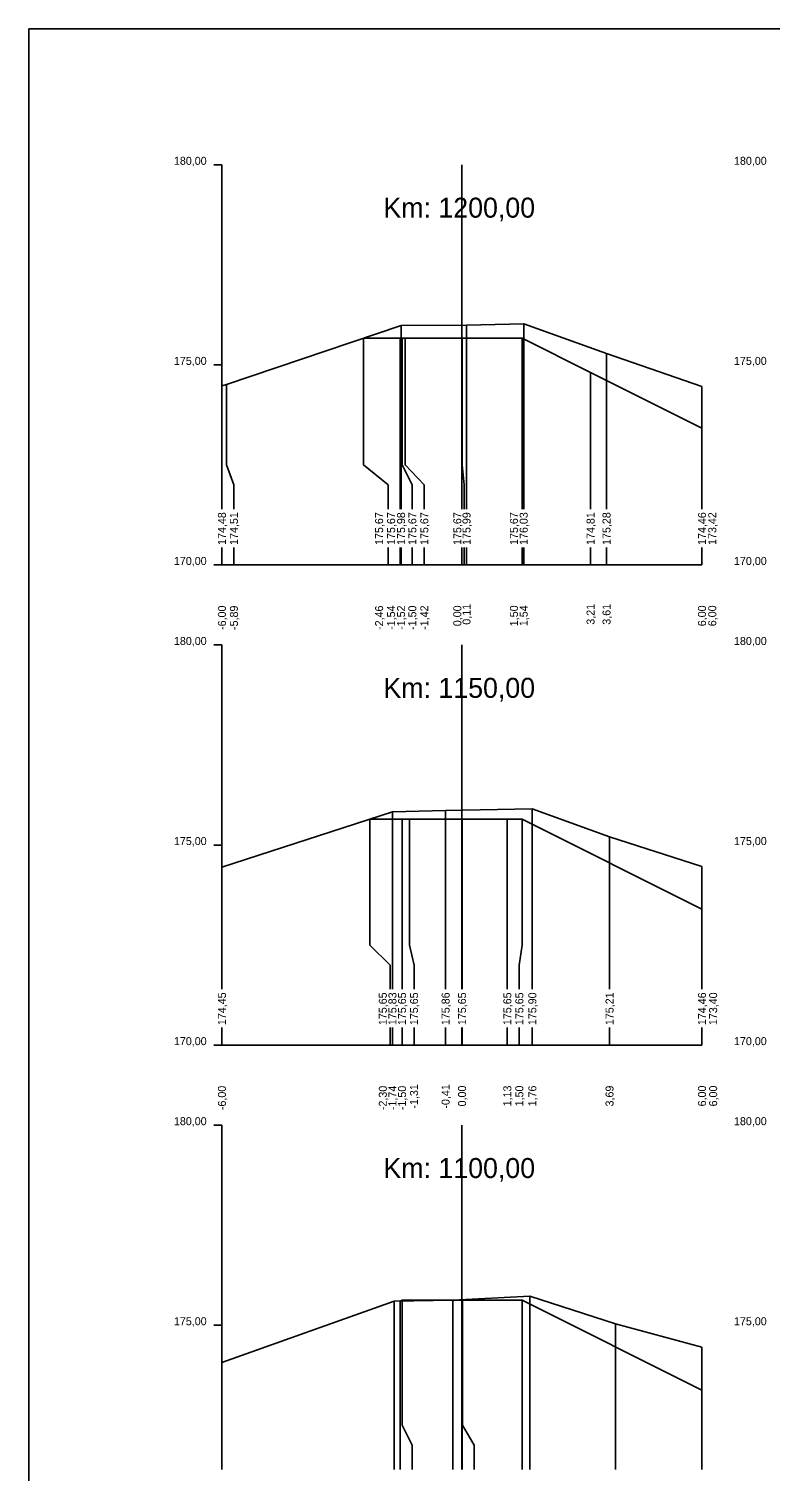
# Model space of a CAD drawing. Extents: x -614174 to -599765, y -1185887 to -1181080.
# Drawn here: x -608716.53 to -608698, y -1184489.34 to -1184453.29 of the extents above; entities that cross this region are included whole.
import ezdxf

# ---------------------------------------------------------------- set-up
doc = ezdxf.new("R2010")
doc.units = 0
for name, color, linetype in [('11', 7, 'Continuous'), ('16', 7, 'Continuous'), ('21', 7, 'Continuous'), ('28', 7, 'Continuous'), ('59', 7, 'Continuous'), ('8', 7, 'Continuous'), ('návrh', 7, 'Continuous')]:
    doc.layers.add(name, color=color, linetype=linetype)

msp = doc.modelspace()

# ---------------------------------------------------------------- linework, layer by layer
for points in [[(-608711.705, -1184462.211), (-608711.593, -1184462.177), (-608707.227, -1184460.705), (-608705.591, -1184460.7), (-608704.162, -1184460.664), (-608702.091, -1184461.408), (-608699.705, -1184462.226)], [(-608708.164, -1184461.02), (-608707.246, -1184461.02), (-608707.203, -1184461.02), (-608707.127, -1184461.02), (-608705.702, -1184461.02), (-608704.203, -1184461.02), (-608702.49, -1184461.877), (-608699.705, -1184463.27)], [(-608707.203, -1184461.02), (-608707.203, -1184461.02), (-608707.203, -1184461.02)], [(-608705.702, -1184461.02), (-608705.702, -1184461.02), (-608705.702, -1184461.02)], [(-608704.203, -1184461.02), (-608704.203, -1184461.02), (-608704.203, -1184461.02)], [(-608711.705, -1184474.239), (-608707.443, -1184472.861), (-608706.114, -1184472.827), (-608703.946, -1184472.785), (-608702.016, -1184473.481), (-608699.705, -1184474.225)], [(-608708.007, -1184473.043), (-608707.203, -1184473.043), (-608707.013, -1184473.043), (-608705.703, -1184473.043), (-608704.571, -1184473.043), (-608704.203, -1184473.043), (-608699.705, -1184475.293)], [(-608707.203, -1184473.043), (-608707.203, -1184473.043), (-608707.203, -1184473.043)], [(-608705.703, -1184473.043), (-608705.703, -1184473.043), (-608705.703, -1184473.043)], [(-608704.203, -1184473.043), (-608704.203, -1184473.043), (-608704.203, -1184473.043)], [(-608711.705, -1184486.618), (-608707.402, -1184485.091), (-608705.936, -1184485.063), (-608704.012, -1184484.966), (-608701.869, -1184485.654), (-608699.705, -1184486.239)], [(-608707.246, -1184485.087), (-608707.202, -1184485.065), (-608705.703, -1184485.065), (-608705.688, -1184485.065), (-608704.203, -1184485.065), (-608699.705, -1184487.315)], [(-608707.246, -1184485.087), (-608707.246, -1184485.087), (-608707.246, -1184485.087)], [(-608707.202, -1184485.065), (-608707.202, -1184485.065), (-608707.202, -1184485.065)], [(-608705.703, -1184485.065), (-608705.703, -1184485.065), (-608705.703, -1184485.065)], [(-608704.203, -1184485.065), (-608704.203, -1184485.065), (-608704.203, -1184485.065)]]:
    msp.add_lwpolyline(points)
at = {"layer": '11'}
for points in [[(-608707.227, -1184460.705), (-608707.227, -1184464.189), (-608707.227, -1184464.689), (-608707.227, -1184465.291)], [(-608705.591, -1184460.7), (-608705.591, -1184464.189), (-608705.591, -1184464.689), (-608705.591, -1184465.291)], [(-608704.162, -1184460.664), (-608704.162, -1184464.189), (-608704.162, -1184464.689), (-608704.162, -1184465.291)], [(-608708.164, -1184461.02), (-608708.164, -1184464.189), (-608707.546, -1184464.689), (-608707.546, -1184465.291)], [(-608707.246, -1184461.02), (-608707.246, -1184464.189), (-608707.246, -1184464.689), (-608707.246, -1184465.291)], [(-608707.203, -1184461.02), (-608707.203, -1184464.189), (-608706.946, -1184464.689), (-608706.946, -1184465.291)], [(-608707.127, -1184461.02), (-608707.127, -1184464.189), (-608706.646, -1184464.689), (-608706.646, -1184465.291)], [(-608705.702, -1184461.02), (-608705.702, -1184464.189), (-608705.646, -1184464.689), (-608705.646, -1184465.291)], [(-608704.203, -1184461.02), (-608704.203, -1184464.189), (-608704.203, -1184464.689), (-608704.203, -1184465.291)], [(-608702.091, -1184461.408), (-608702.091, -1184464.189), (-608702.091, -1184464.689), (-608702.091, -1184465.291)], [(-608702.49, -1184461.877), (-608702.49, -1184464.189), (-608702.49, -1184464.689), (-608702.49, -1184465.291)], [(-608711.705, -1184462.211), (-608711.705, -1184464.189), (-608711.705, -1184464.689), (-608711.705, -1184465.291)], [(-608711.593, -1184462.177), (-608711.593, -1184464.189), (-608711.405, -1184464.689), (-608711.405, -1184465.291)], [(-608699.705, -1184462.226), (-608699.705, -1184464.189), (-608699.705, -1184464.689), (-608699.705, -1184465.291)], [(-608699.705, -1184463.27), (-608699.705, -1184464.189), (-608699.705, -1184464.689), (-608699.705, -1184465.291)], [(-608711.705, -1184466.249), (-608711.705, -1184466.689)], [(-608711.405, -1184466.249), (-608711.405, -1184466.689)], [(-608707.546, -1184466.249), (-608707.546, -1184466.689)], [(-608707.246, -1184466.249), (-608707.246, -1184466.689)], [(-608707.227, -1184466.249), (-608707.227, -1184466.689)], [(-608706.946, -1184466.249), (-608706.946, -1184466.689)], [(-608706.646, -1184466.249), (-608706.646, -1184466.689)], [(-608705.646, -1184466.249), (-608705.646, -1184466.689)], [(-608705.591, -1184466.249), (-608705.591, -1184466.689)], [(-608704.203, -1184466.249), (-608704.203, -1184466.689)], [(-608704.162, -1184466.249), (-608704.162, -1184466.689)], [(-608702.49, -1184466.249), (-608702.49, -1184466.689)], [(-608702.091, -1184466.249), (-608702.091, -1184466.689)], [(-608699.705, -1184466.249), (-608699.705, -1184466.689)], [(-608699.705, -1184466.249), (-608699.705, -1184466.689)], [(-608708.007, -1184473.043), (-608708.007, -1184476.189), (-608707.503, -1184476.689), (-608707.503, -1184477.291)], [(-608707.443, -1184472.861), (-608707.443, -1184476.189), (-608707.443, -1184476.689), (-608707.443, -1184477.291)], [(-608707.203, -1184473.043), (-608707.203, -1184476.189), (-608707.203, -1184476.689), (-608707.203, -1184477.291)], [(-608707.013, -1184473.043), (-608707.013, -1184476.189), (-608706.903, -1184476.689), (-608706.903, -1184477.291)], [(-608706.114, -1184472.827), (-608706.114, -1184476.189), (-608706.114, -1184476.689), (-608706.114, -1184477.291)], [(-608705.703, -1184473.043), (-608705.703, -1184476.189), (-608705.703, -1184476.689), (-608705.703, -1184477.291)], [(-608704.571, -1184473.043), (-608704.571, -1184476.189), (-608704.571, -1184476.689), (-608704.571, -1184477.291)], [(-608704.203, -1184473.043), (-608704.203, -1184476.189), (-608704.271, -1184476.689), (-608704.271, -1184477.291)], [(-608703.946, -1184472.785), (-608703.946, -1184476.189), (-608703.946, -1184476.689), (-608703.946, -1184477.291)], [(-608702.016, -1184473.481), (-608702.016, -1184476.189), (-608702.016, -1184476.689), (-608702.016, -1184477.291)], [(-608711.705, -1184474.239), (-608711.705, -1184476.189), (-608711.705, -1184476.689), (-608711.705, -1184477.291)], [(-608699.705, -1184474.225), (-608699.705, -1184476.189), (-608699.705, -1184476.689), (-608699.705, -1184477.291)], [(-608699.705, -1184475.293), (-608699.705, -1184476.189), (-608699.705, -1184476.689), (-608699.705, -1184477.291)], [(-608711.705, -1184478.249), (-608711.705, -1184478.689)], [(-608707.503, -1184478.249), (-608707.503, -1184478.689)], [(-608707.443, -1184478.249), (-608707.443, -1184478.689)], [(-608707.203, -1184478.249), (-608707.203, -1184478.689)], [(-608706.903, -1184478.249), (-608706.903, -1184478.689)], [(-608706.114, -1184478.249), (-608706.114, -1184478.689)], [(-608705.703, -1184478.249), (-608705.703, -1184478.689)], [(-608704.571, -1184478.249), (-608704.571, -1184478.689)], [(-608704.271, -1184478.249), (-608704.271, -1184478.689)], [(-608703.946, -1184478.249), (-608703.946, -1184478.689)], [(-608702.016, -1184478.249), (-608702.016, -1184478.689)], [(-608699.705, -1184478.249), (-608699.705, -1184478.689)], [(-608699.705, -1184478.249), (-608699.705, -1184478.689)], [(-608704.012, -1184484.966), (-608704.012, -1184488.189), (-608704.012, -1184488.689), (-608704.012, -1184489.291)], [(-608707.402, -1184485.091), (-608707.402, -1184488.189), (-608707.402, -1184488.689), (-608707.402, -1184489.291)], [(-608707.246, -1184485.087), (-608707.246, -1184488.189), (-608707.246, -1184488.689), (-608707.246, -1184489.291)], [(-608707.202, -1184485.065), (-608707.202, -1184488.189), (-608706.946, -1184488.689), (-608706.946, -1184489.291)], [(-608705.936, -1184485.063), (-608705.936, -1184488.189), (-608705.936, -1184488.689), (-608705.936, -1184489.291)], [(-608705.703, -1184485.065), (-608705.703, -1184488.189), (-608705.703, -1184488.689), (-608705.703, -1184489.291)], [(-608705.688, -1184485.065), (-608705.688, -1184488.189), (-608705.403, -1184488.689), (-608705.403, -1184489.291)], [(-608704.203, -1184485.065), (-608704.203, -1184488.189), (-608704.203, -1184488.689), (-608704.203, -1184489.291)], [(-608701.869, -1184485.654), (-608701.869, -1184488.189), (-608701.869, -1184488.689), (-608701.869, -1184489.291)], [(-608699.705, -1184486.239), (-608699.705, -1184488.189), (-608699.705, -1184488.689), (-608699.705, -1184489.291)], [(-608711.705, -1184486.618), (-608711.705, -1184488.189), (-608711.705, -1184488.689), (-608711.705, -1184489.291)], [(-608699.705, -1184487.315), (-608699.705, -1184488.189), (-608699.705, -1184488.689), (-608699.705, -1184489.291)]]:
    msp.add_lwpolyline(points, dxfattribs=at)
at = {"layer": '16'}
for p, q in [((-608711.705, -1184466.689), (-608699.705, -1184466.689)), ((-608711.705, -1184478.689), (-608699.705, -1184478.689))]:
    msp.add_line(p, q, dxfattribs=at)
at = {"layer": '21'}
for p, q in [((-608711.905, -1184456.689), (-608711.705, -1184456.689)), ((-608711.905, -1184461.689), (-608711.705, -1184461.689)), ((-608711.905, -1184466.689), (-608711.705, -1184466.689)), ((-608711.905, -1184468.689), (-608711.705, -1184468.689)), ((-608711.905, -1184473.689), (-608711.705, -1184473.689)), ((-608711.905, -1184478.689), (-608711.705, -1184478.689)), ((-608711.905, -1184480.689), (-608711.705, -1184480.689)), ((-608711.905, -1184485.689), (-608711.705, -1184485.689))]:
    msp.add_line(p, q, dxfattribs=at)
at = {"layer": '28'}
for p, q in [((-608705.705, -1184465.291), (-608705.705, -1184456.689)), ((-608705.705, -1184466.689), (-608705.705, -1184466.249)), ((-608705.705, -1184477.291), (-608705.705, -1184468.689)), ((-608705.705, -1184478.689), (-608705.705, -1184478.249)), ((-608705.705, -1184489.291), (-608705.705, -1184480.689))]:
    msp.add_line(p, q, dxfattribs=at)
at = {"layer": '8'}
for p, q in [((-608711.705, -1184465.291), (-608711.705, -1184456.689)), ((-608711.705, -1184466.689), (-608711.705, -1184466.249)), ((-608711.705, -1184477.291), (-608711.705, -1184468.689)), ((-608711.705, -1184478.689), (-608711.705, -1184478.249)), ((-608711.705, -1184489.291), (-608711.705, -1184480.689))]:
    msp.add_line(p, q, dxfattribs=at)
at = {"layer": 'návrh'}
for p, q in [((-608716.532, -1184519.11), (-608716.532, -1184453.291)), ((-608716.532, -1184453.291), (-608632.532, -1184453.291))]:
    msp.add_line(p, q, dxfattribs=at)

# ---------------------------------------------------------------- texts
for p in [(-608708.164, -1184461.021), (-608708.008, -1184473.044)]:
    msp.add_text('+', height=0.001).set_placement(p)
at = {"layer": '16'}
for s, p in [('174,48', (-608711.605, -1184466.189)), ('174,51', (-608711.305, -1184466.189)), ('175,67', (-608707.676, -1184466.189)), ('175,67', (-608707.376, -1184466.189)), ('175,98', (-608707.127, -1184466.189)), ('175,67', (-608706.846, -1184466.189)), ('175,67', (-608706.546, -1184466.189)), ('175,67', (-608705.721, -1184466.189)), ('175,99', (-608705.491, -1184466.189)), ('175,67', (-608704.305, -1184466.189)), ('176,03', (-608704.062, -1184466.189)), ('174,81', (-608702.39, -1184466.189)), ('175,28', (-608701.991, -1184466.189)), ('174,46', (-608699.605, -1184466.189)), ('173,42', (-608699.348, -1184466.189)), ('174,45', (-608711.605, -1184478.189)), ('175,65', (-608707.584, -1184478.189)), ('175,83', (-608707.343, -1184478.189)), ('175,65', (-608707.103, -1184478.189)), ('175,65', (-608706.803, -1184478.189)), ('175,86', (-608706.014, -1184478.189)), ('175,65', (-608705.603, -1184478.189)), ('175,65', (-608704.471, -1184478.189)), ('175,65', (-608704.171, -1184478.189)), ('175,90', (-608703.846, -1184478.189)), ('175,21', (-608701.916, -1184478.189)), ('174,46', (-608699.605, -1184478.189)), ('173,40', (-608699.326, -1184478.189))]:
    msp.add_text(s, height=0.2, rotation=90, dxfattribs=at).set_placement(p)
at = {"layer": '21'}
for s, p in [('180,00', (-608712.905, -1184456.689)), ('180,00', (-608698.905, -1184456.689)), ('175,00', (-608712.905, -1184461.689)), ('175,00', (-608698.905, -1184461.689)), ('170,00', (-608712.905, -1184466.689)), ('170,00', (-608698.905, -1184466.689)), ('180,00', (-608712.905, -1184468.689)), ('180,00', (-608698.905, -1184468.689)), ('175,00', (-608712.905, -1184473.689)), ('175,00', (-608698.905, -1184473.689)), ('170,00', (-608712.905, -1184478.689)), ('170,00', (-608698.905, -1184478.689)), ('180,00', (-608712.905, -1184480.689)), ('180,00', (-608698.905, -1184480.689)), ('175,00', (-608712.905, -1184485.689)), ('175,00', (-608698.905, -1184485.689))]:
    msp.add_text(s, height=0.2, dxfattribs=at).set_placement(p)
at = {"layer": '28'}
for s, p in [('Km: 1200,00', (-608707.668, -1184458.01)), ('Km: 1150,00', (-608707.668, -1184470.01)), ('Km: 1100,00', (-608707.668, -1184482.01))]:
    msp.add_text(s, height=0.5, dxfattribs=at).set_placement(p)
at = {"layer": '59'}
for s, p in [('0,11', (-608705.491, -1184468.182)), ('3,21', (-608702.39, -1184468.182)), ('3,61', (-608701.991, -1184468.182)), ('-6,00', (-608711.605, -1184468.313)), ('-5,89', (-608711.305, -1184468.314)), ('-2,46', (-608707.676, -1184468.313)), ('-1,54', (-608707.376, -1184468.312)), ('-1,52', (-608707.127, -1184468.311)), ('-1,50', (-608706.846, -1184468.313)), ('-1,42', (-608706.546, -1184468.311)), ('0,00', (-608705.721, -1184468.22)), ('1,50', (-608704.305, -1184468.22)), ('1,54', (-608704.062, -1184468.219)), ('6,00', (-608699.605, -1184468.22)), ('6,00', (-608699.348, -1184468.22)), ('-6,00', (-608711.605, -1184480.313)), ('-2,30', (-608707.584, -1184480.313)), ('-1,74', (-608707.343, -1184480.312)), ('-1,50', (-608707.103, -1184480.313)), ('-1,31', (-608706.803, -1184480.275)), ('-0,41', (-608706.014, -1184480.275)), ('0,00', (-608705.603, -1184480.22)), ('1,13', (-608704.471, -1184480.22)), ('1,50', (-608704.171, -1184480.22)), ('1,76', (-608703.846, -1184480.22)), ('3,69', (-608701.916, -1184480.221)), ('6,00', (-608699.605, -1184480.22)), ('6,00', (-608699.326, -1184480.22))]:
    msp.add_text(s, height=0.2, rotation=90, dxfattribs=at).set_placement(p)

doc.saveas('drawing.dxf')
